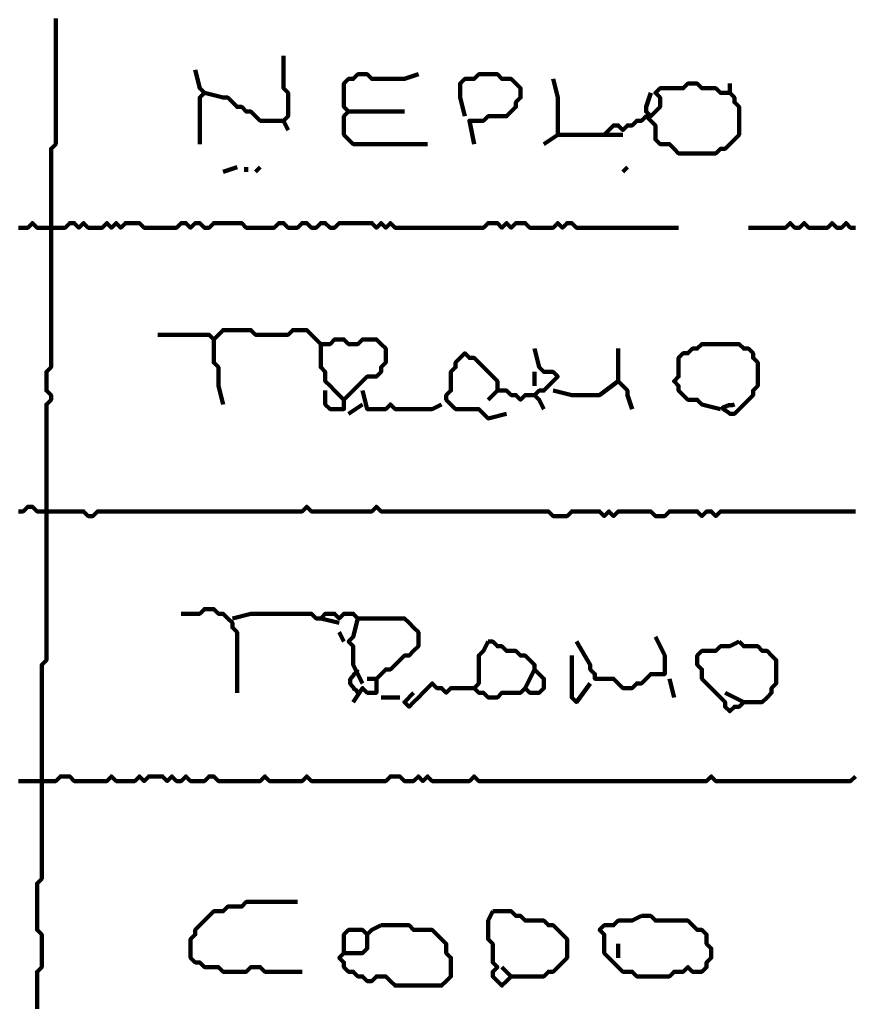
# Model space of a CAD drawing. Header units: metres. Extents: x 1959 to 4131, y 3282 to 4313.
# Tile 312 of 356: x 2430.26 to 2431.92, y 4301.17 to 4303.12. Entities that reach past the tile are written whole.
import ezdxf

# ---------------------------------------------------------------- set-up
doc = ezdxf.new("R2010")
doc.units = ezdxf.units.M
doc.layers.add('P', color=250, linetype='Continuous', lineweight=100)

msp = doc.modelspace()

# ---------------------------------------------------------------- linework, layer by layer
at = {"layer": 'P', "color": 0, "linetype": 'Continuous'}
for points in [[(2430.3279, 4303.1269), (2430.3279, 4303.1176), (2430.3279, 4303.1084), (2430.3279, 4303.0992), (2430.3279, 4303.0899), (2430.3279, 4303.0807), (2430.3279, 4303.0715), (2430.3279, 4303.0623), (2430.3279, 4303.053), (2430.3279, 4303.0438), (2430.3279, 4303.0346), (2430.3279, 4303.0253), (2430.3279, 4303.0161), (2430.3279, 4303.0069), (2430.3279, 4302.9976), (2430.3279, 4302.9884), (2430.3279, 4302.9792), (2430.3279, 4302.9699), (2430.3279, 4302.9607), (2430.3279, 4302.9515), (2430.3279, 4302.9423), (2430.3279, 4302.933), (2430.3279, 4302.9238), (2430.3279, 4302.9146), (2430.3279, 4302.9053), (2430.3279, 4302.8961), (2430.3279, 4302.8869), (2430.3279, 4302.8776), (2430.3186, 4302.8684), (2430.3186, 4302.8592), (2430.3186, 4302.8499), (2430.3186, 4302.8407), (2430.3186, 4302.8315), (2430.3186, 4302.8223), (2430.3186, 4302.813), (2430.3186, 4302.8038), (2430.3186, 4302.7946), (2430.3186, 4302.7853), (2430.3186, 4302.7761), (2430.3186, 4302.7669), (2430.3186, 4302.7576), (2430.3186, 4302.7484), (2430.3186, 4302.7392), (2430.3186, 4302.7299), (2430.3186, 4302.7207), (2430.3186, 4302.7115), (2430.3186, 4302.7023), (2430.3186, 4302.693), (2430.3186, 4302.6838), (2430.3186, 4302.6746), (2430.3186, 4302.6653), (2430.3186, 4302.6561), (2430.3186, 4302.6469), (2430.3186, 4302.6376), (2430.3186, 4302.6284), (2430.3186, 4302.6192), (2430.3186, 4302.6099), (2430.3186, 4302.6007), (2430.3186, 4302.5915), (2430.3186, 4302.5823), (2430.3186, 4302.573), (2430.3186, 4302.5638), (2430.3186, 4302.5546), (2430.3186, 4302.5453), (2430.3186, 4302.5361), (2430.3186, 4302.5269), (2430.3186, 4302.5176), (2430.3186, 4302.5084), (2430.3186, 4302.4992), (2430.3186, 4302.4899), (2430.3186, 4302.4807), (2430.3186, 4302.4715), (2430.3186, 4302.4623), (2430.3186, 4302.453), (2430.3186, 4302.4438), (2430.3186, 4302.4346), (2430.3094, 4302.4253), (2430.3094, 4302.4161), (2430.3094, 4302.4069), (2430.3094, 4302.3976), (2430.3094, 4302.3884), (2430.3186, 4302.3792), (2430.3186, 4302.3699), (2430.3094, 4302.3607), (2430.3094, 4302.3515), (2430.3094, 4302.3423), (2430.3094, 4302.333), (2430.3094, 4302.3238), (2430.3094, 4302.3146), (2430.3094, 4302.3053), (2430.3094, 4302.2961), (2430.3094, 4302.2869), (2430.3094, 4302.2776), (2430.3094, 4302.2684), (2430.3094, 4302.2592), (2430.3094, 4302.2499), (2430.3094, 4302.2407), (2430.3094, 4302.2315), (2430.3094, 4302.2223), (2430.3094, 4302.213), (2430.3094, 4302.2038), (2430.3094, 4302.1946), (2430.3094, 4302.1853), (2430.3094, 4302.1761), (2430.3094, 4302.1669), (2430.3094, 4302.1576), (2430.3094, 4302.1484), (2430.3094, 4302.1392), (2430.3094, 4302.1299), (2430.3094, 4302.1207), (2430.3094, 4302.1115), (2430.3094, 4302.1023), (2430.3094, 4302.093), (2430.3094, 4302.0838), (2430.3094, 4302.0746), (2430.3094, 4302.0653), (2430.3094, 4302.0561), (2430.3094, 4302.0469), (2430.3094, 4302.0376), (2430.3094, 4302.0284), (2430.3094, 4302.0192), (2430.3094, 4302.0099), (2430.3094, 4302.0007), (2430.3094, 4301.9915), (2430.3094, 4301.9823), (2430.3094, 4301.973), (2430.3094, 4301.9638), (2430.3094, 4301.9546), (2430.3094, 4301.9453), (2430.3094, 4301.9361), (2430.3094, 4301.9269), (2430.3094, 4301.9176), (2430.3094, 4301.9084), (2430.3094, 4301.8992), (2430.3094, 4301.8899), (2430.3094, 4301.8807), (2430.3094, 4301.8715), (2430.3094, 4301.8623), (2430.3094, 4301.853), (2430.3002, 4301.8438), (2430.3002, 4301.8346), (2430.3002, 4301.8253), (2430.3002, 4301.8161), (2430.3002, 4301.8069), (2430.3002, 4301.7976), (2430.3002, 4301.7884), (2430.3002, 4301.7792), (2430.3002, 4301.7699), (2430.3002, 4301.7607), (2430.3002, 4301.7515), (2430.3002, 4301.7423), (2430.3002, 4301.733), (2430.3002, 4301.7238), (2430.3002, 4301.7146), (2430.3002, 4301.7053), (2430.3002, 4301.6961), (2430.3002, 4301.6869), (2430.3002, 4301.6776), (2430.3002, 4301.6684), (2430.3002, 4301.6592), (2430.3002, 4301.6499), (2430.3002, 4301.6407), (2430.3002, 4301.6315), (2430.3002, 4301.6223), (2430.3002, 4301.613), (2430.3002, 4301.6038), (2430.3002, 4301.5946), (2430.3002, 4301.5853), (2430.3002, 4301.5761), (2430.3002, 4301.5669), (2430.3002, 4301.5576), (2430.3002, 4301.5484), (2430.3002, 4301.5392), (2430.3002, 4301.5299), (2430.3002, 4301.5207), (2430.3002, 4301.5115), (2430.3002, 4301.5023), (2430.3002, 4301.493), (2430.3002, 4301.4838), (2430.3002, 4301.4746), (2430.3002, 4301.4653), (2430.3002, 4301.4561), (2430.3002, 4301.4469), (2430.3002, 4301.4376), (2430.3002, 4301.4284), (2430.3002, 4301.4192), (2430.2909, 4301.4099), (2430.2909, 4301.4007), (2430.2909, 4301.3915), (2430.2909, 4301.3823), (2430.2909, 4301.373), (2430.2909, 4301.3638), (2430.2909, 4301.3546), (2430.2909, 4301.3453), (2430.2909, 4301.3361), (2430.2909, 4301.3269), (2430.2909, 4301.3176), (2430.3002, 4301.3084), (2430.3002, 4301.2992), (2430.3002, 4301.2899), (2430.3002, 4301.2807), (2430.3002, 4301.2715), (2430.3002, 4301.2623), (2430.3002, 4301.253), (2430.3002, 4301.2438), (2430.2909, 4301.2346), (2430.2909, 4301.2253), (2430.2909, 4301.2161), (2430.2909, 4301.2069), (2430.2909, 4301.1976), (2430.2909, 4301.1884), (2430.2909, 4301.1792), (2430.2909, 4301.1699), (2430.2909, 4301.1607)], [(2430.7802, 4303.053), (2430.7802, 4303.0161), (2430.7802, 4303.0069), (2430.7802, 4302.9976), (2430.7802, 4302.9884), (2430.7894, 4302.9792), (2430.7894, 4302.9699), (2430.7894, 4302.9607), (2430.7894, 4302.9515), (2430.7894, 4302.9423), (2430.7894, 4302.933), (2430.7802, 4302.9238), (2430.7894, 4302.9053)], [(2430.6048, 4303.0253), (2430.614, 4302.9884), (2430.6232, 4302.9792), (2430.614, 4302.9699), (2430.614, 4302.9607), (2430.614, 4302.9515), (2430.614, 4302.9423), (2430.614, 4302.933), (2430.614, 4302.9238), (2430.614, 4302.9146), (2430.614, 4302.9053), (2430.614, 4302.8961), (2430.614, 4302.8776)], [(2431.0663, 4302.8776), (2431.0294, 4302.8776), (2431.0202, 4302.8776), (2431.0109, 4302.8776), (2431.0017, 4302.8776), (2430.9925, 4302.8776), (2430.9832, 4302.8776), (2430.974, 4302.8776), (2430.9648, 4302.8776), (2430.9556, 4302.8776), (2430.9463, 4302.8776), (2430.9371, 4302.8776), (2430.9279, 4302.8776), (2430.9186, 4302.8776), (2430.9094, 4302.8869), (2430.9002, 4302.8961), (2430.9002, 4302.9053), (2430.9002, 4302.9146), (2430.9002, 4302.9238), (2430.9002, 4302.933), (2430.9094, 4302.9423), (2430.9002, 4302.9515), (2430.9002, 4302.9607), (2430.9002, 4302.9699), (2430.9002, 4302.9792), (2430.9002, 4302.9884), (2430.9002, 4302.9976), (2430.9094, 4303.0069), (2430.9186, 4303.0069), (2430.9279, 4303.0161), (2430.9371, 4303.0161), (2430.9463, 4303.0161), (2430.9556, 4303.0069), (2430.9648, 4303.0069), (2430.974, 4303.0069), (2430.9832, 4303.0069), (2430.9925, 4303.0069), (2431.0017, 4303.0069), (2431.0109, 4303.0069), (2431.0202, 4303.0069), (2431.0479, 4303.0161)], [(2431.1402, 4302.933), (2431.1309, 4302.9699), (2431.1309, 4302.9792), (2431.1309, 4302.9884), (2431.1309, 4302.9976), (2431.1402, 4303.0069), (2431.1494, 4303.0069), (2431.1586, 4303.0069), (2431.1679, 4303.0161), (2431.1771, 4303.0161), (2431.1863, 4303.0161), (2431.1956, 4303.0161), (2431.2048, 4303.0161), (2431.214, 4303.0069), (2431.2232, 4303.0069), (2431.2325, 4303.0069), (2431.2417, 4302.9976), (2431.2509, 4302.9884), (2431.2509, 4302.9792), (2431.2509, 4302.9699), (2431.2417, 4302.9607), (2431.2417, 4302.9515), (2431.2325, 4302.9423), (2431.2232, 4302.933), (2431.214, 4302.933), (2431.2048, 4302.933), (2431.1956, 4302.933), (2431.1863, 4302.933), (2431.1771, 4302.9238), (2431.1679, 4302.9238), (2431.1586, 4302.9238), (2431.1494, 4302.9238), (2431.1586, 4302.8776)], [(2431.3156, 4303.0069), (2431.3248, 4302.9699), (2431.3248, 4302.9607), (2431.3248, 4302.9515), (2431.3248, 4302.9423), (2431.3248, 4302.933), (2431.3248, 4302.9238), (2431.3248, 4302.9146), (2431.3248, 4302.9053), (2431.3248, 4302.8961), (2431.334, 4302.8961), (2431.3432, 4302.8961), (2431.3525, 4302.8961), (2431.3617, 4302.8961), (2431.3709, 4302.8961), (2431.3802, 4302.8961), (2431.3894, 4302.8961), (2431.3986, 4302.8961), (2431.4079, 4302.8961), (2431.4171, 4302.8961), (2431.4263, 4302.9053), (2431.4356, 4302.9146), (2431.4448, 4302.9146), (2431.454, 4302.9053), (2431.4632, 4302.9146), (2431.4725, 4302.9146), (2431.4817, 4302.9238), (2431.4909, 4302.9238), (2431.5002, 4302.933), (2431.5094, 4302.9238), (2431.5186, 4302.9146), (2431.5186, 4302.9053), (2431.5186, 4302.8961), (2431.5186, 4302.8869), (2431.5279, 4302.8776), (2431.5371, 4302.8776), (2431.5463, 4302.8776), (2431.5556, 4302.8684), (2431.5648, 4302.8592), (2431.574, 4302.8592), (2431.5832, 4302.8592), (2431.5925, 4302.8592), (2431.6017, 4302.8592), (2431.6109, 4302.8592), (2431.6202, 4302.8592), (2431.6294, 4302.8592), (2431.6386, 4302.8592), (2431.6479, 4302.8684), (2431.6571, 4302.8684), (2431.6663, 4302.8776), (2431.6756, 4302.8869), (2431.6848, 4302.8961), (2431.6848, 4302.9053), (2431.6848, 4302.9146), (2431.6848, 4302.9238), (2431.6848, 4302.933), (2431.6848, 4302.9423), (2431.6848, 4302.9515), (2431.6756, 4302.9607), (2431.6756, 4302.9699), (2431.6663, 4302.9792), (2431.6571, 4302.9792), (2431.6479, 4302.9792), (2431.6386, 4302.9884), (2431.6294, 4302.9884), (2431.6202, 4302.9884), (2431.6109, 4302.9884), (2431.6017, 4302.9976), (2431.5925, 4302.9976), (2431.5832, 4302.9976), (2431.574, 4302.9884), (2431.5648, 4302.9884), (2431.5556, 4302.9884), (2431.5463, 4302.9884), (2431.5371, 4302.9884), (2431.5279, 4302.9884), (2431.5186, 4302.9792), (2431.5279, 4302.9699), (2431.5279, 4302.9607), (2431.5279, 4302.9515), (2431.5186, 4302.9423), (2431.5094, 4302.933), (2431.5002, 4302.9423), (2431.5002, 4302.9515), (2431.5094, 4302.9792)], [(2431.6663, 4302.9976), (2431.6663, 4302.9792)], [(2430.6232, 4302.9792), (2430.6602, 4302.9699), (2430.6694, 4302.9699), (2430.6786, 4302.9607), (2430.6879, 4302.9515), (2430.6971, 4302.9515), (2430.7063, 4302.9423), (2430.7156, 4302.9423), (2430.7248, 4302.933), (2430.734, 4302.9238), (2430.7432, 4302.9238), (2430.7525, 4302.9238), (2430.7802, 4302.9238)], [(2430.9094, 4302.9423), (2430.9463, 4302.9423), (2430.9556, 4302.9423), (2430.9648, 4302.9423), (2430.974, 4302.9423), (2430.9832, 4302.9423), (2430.9925, 4302.9423), (2431.0017, 4302.9423), (2431.0202, 4302.9423)], [(2431.3248, 4302.8961), (2431.2971, 4302.8776)], [(2431.4171, 4302.8961), (2431.454, 4302.8961)], [(2430.6602, 4302.8223), (2430.6879, 4302.8315)], [(2430.7063, 4302.8315), (2430.7063, 4302.8223)], [(2430.734, 4302.8315), (2430.7248, 4302.8223)], [(2431.4632, 4302.8315), (2431.454, 4302.8223)], [(2430.254, 4302.7115), (2430.2632, 4302.7115), (2430.2725, 4302.7115), (2430.2817, 4302.7207), (2430.2909, 4302.7115), (2430.3002, 4302.7115), (2430.3094, 4302.7115), (2430.3186, 4302.7115), (2430.3279, 4302.7115), (2430.3371, 4302.7115), (2430.3463, 4302.7115), (2430.3556, 4302.7207), (2430.3648, 4302.7207), (2430.374, 4302.7115), (2430.3832, 4302.7207), (2430.3925, 4302.7115), (2430.4017, 4302.7115), (2430.4109, 4302.7115), (2430.4202, 4302.7115), (2430.4294, 4302.7207), (2430.4386, 4302.7115), (2430.4479, 4302.7207), (2430.4571, 4302.7115), (2430.4663, 4302.7207), (2430.4756, 4302.7207), (2430.4848, 4302.7207), (2430.494, 4302.7207), (2430.5032, 4302.7115), (2430.5125, 4302.7115), (2430.5217, 4302.7115), (2430.5309, 4302.7115), (2430.5402, 4302.7115), (2430.5494, 4302.7115), (2430.5586, 4302.7115), (2430.5679, 4302.7115), (2430.5771, 4302.7207), (2430.5863, 4302.7207), (2430.5956, 4302.7115), (2430.6048, 4302.7207), (2430.614, 4302.7207), (2430.6232, 4302.7115), (2430.6325, 4302.7115), (2430.6417, 4302.7207), (2430.6509, 4302.7207), (2430.6602, 4302.7207), (2430.6694, 4302.7207), (2430.6786, 4302.7207), (2430.6879, 4302.7207), (2430.6971, 4302.7207), (2430.7063, 4302.7115), (2430.7156, 4302.7115), (2430.7248, 4302.7115), (2430.734, 4302.7115), (2430.7432, 4302.7115), (2430.7525, 4302.7115), (2430.7617, 4302.7115), (2430.7709, 4302.7207), (2430.7802, 4302.7207), (2430.7894, 4302.7115), (2430.7986, 4302.7115), (2430.8079, 4302.7115), (2430.8171, 4302.7207), (2430.8263, 4302.7207), (2430.8356, 4302.7115), (2430.8448, 4302.7115), (2430.854, 4302.7207), (2430.8632, 4302.7207), (2430.8725, 4302.7115), (2430.8817, 4302.7115), (2430.8909, 4302.7207), (2430.9002, 4302.7207), (2430.9094, 4302.7207), (2430.9186, 4302.7207), (2430.9279, 4302.7207), (2430.9371, 4302.7207), (2430.9463, 4302.7207), (2430.9556, 4302.7207), (2430.9648, 4302.7115), (2430.974, 4302.7207), (2430.9832, 4302.7115), (2430.9925, 4302.7207), (2431.0017, 4302.7115), (2431.0109, 4302.7115), (2431.0202, 4302.7115), (2431.0294, 4302.7115), (2431.0386, 4302.7115), (2431.0479, 4302.7115), (2431.0571, 4302.7115), (2431.0663, 4302.7115), (2431.0756, 4302.7115), (2431.0848, 4302.7115), (2431.094, 4302.7115), (2431.1032, 4302.7115), (2431.1125, 4302.7115), (2431.1217, 4302.7115), (2431.1309, 4302.7115), (2431.1402, 4302.7115), (2431.1494, 4302.7115), (2431.1586, 4302.7115), (2431.1679, 4302.7115), (2431.1771, 4302.7115), (2431.1863, 4302.7207), (2431.1956, 4302.7207), (2431.2048, 4302.7207), (2431.214, 4302.7115), (2431.2232, 4302.7207), (2431.2325, 4302.7115), (2431.2417, 4302.7207), (2431.2509, 4302.7207), (2431.2602, 4302.7207), (2431.2694, 4302.7115), (2431.2786, 4302.7115), (2431.2879, 4302.7115), (2431.2971, 4302.7115), (2431.3063, 4302.7115), (2431.3156, 4302.7115), (2431.3248, 4302.7207), (2431.334, 4302.7115), (2431.3432, 4302.7207), (2431.3525, 4302.7207), (2431.3617, 4302.7115), (2431.3709, 4302.7115), (2431.3802, 4302.7115), (2431.3894, 4302.7115), (2431.3986, 4302.7115), (2431.4079, 4302.7115), (2431.4171, 4302.7115), (2431.4263, 4302.7115), (2431.4356, 4302.7115), (2431.4448, 4302.7115), (2431.454, 4302.7115), (2431.4632, 4302.7115), (2431.4725, 4302.7115), (2431.4817, 4302.7115), (2431.4909, 4302.7115), (2431.5002, 4302.7115), (2431.5094, 4302.7115), (2431.5186, 4302.7115), (2431.5279, 4302.7115), (2431.5371, 4302.7115), (2431.5648, 4302.7115)], [(2431.7032, 4302.7115), (2431.7402, 4302.7115), (2431.7494, 4302.7115), (2431.7586, 4302.7115), (2431.7679, 4302.7115), (2431.7771, 4302.7115), (2431.7863, 4302.7207), (2431.7956, 4302.7115), (2431.8048, 4302.7115), (2431.814, 4302.7207), (2431.8232, 4302.7115), (2431.8325, 4302.7115), (2431.8417, 4302.7115), (2431.8509, 4302.7115), (2431.8602, 4302.7115), (2431.8694, 4302.7207), (2431.8786, 4302.7115), (2431.8879, 4302.7115), (2431.8971, 4302.7207), (2431.9063, 4302.7115), (2431.9156, 4302.7115)], [(2430.5309, 4302.4992), (2430.5679, 4302.4992), (2430.5771, 4302.4992), (2430.5863, 4302.4992), (2430.5956, 4302.4992), (2430.6048, 4302.4992), (2430.614, 4302.4992), (2430.6232, 4302.4992), (2430.6325, 4302.4992), (2430.6417, 4302.4899), (2430.6509, 4302.4992), (2430.6602, 4302.5084), (2430.6694, 4302.5084), (2430.6786, 4302.5084), (2430.6879, 4302.5084), (2430.6971, 4302.5084), (2430.7063, 4302.5084), (2430.7156, 4302.5084), (2430.7248, 4302.4992), (2430.734, 4302.4992), (2430.7432, 4302.4992), (2430.7525, 4302.4992), (2430.7617, 4302.4992), (2430.7709, 4302.4992), (2430.7802, 4302.4992), (2430.7894, 4302.4992), (2430.7986, 4302.5084), (2430.8079, 4302.5084), (2430.8171, 4302.5084), (2430.8263, 4302.5084), (2430.8356, 4302.4992), (2430.8448, 4302.4899), (2430.854, 4302.4807), (2430.8632, 4302.4807), (2430.8725, 4302.4807), (2430.8817, 4302.4899), (2430.8909, 4302.4899), (2430.9002, 4302.4899), (2430.9094, 4302.4807), (2430.9186, 4302.4807), (2430.9279, 4302.4807), (2430.9371, 4302.4899), (2430.9463, 4302.4899), (2430.9556, 4302.4899), (2430.9648, 4302.4899), (2430.974, 4302.4807), (2430.9832, 4302.4715), (2430.9832, 4302.4623), (2430.9832, 4302.453), (2430.9832, 4302.4438), (2430.974, 4302.4346), (2430.974, 4302.4253), (2430.9648, 4302.4161), (2430.9556, 4302.4161), (2430.9463, 4302.4161), (2430.9371, 4302.4069), (2430.9279, 4302.3976), (2430.9186, 4302.3884), (2430.9094, 4302.3792), (2430.9002, 4302.3699), (2430.8909, 4302.3792), (2430.8817, 4302.3884), (2430.8725, 4302.3976), (2430.8632, 4302.4069), (2430.8632, 4302.4161), (2430.8632, 4302.4253), (2430.854, 4302.4346), (2430.854, 4302.4438), (2430.854, 4302.4807)], [(2430.6417, 4302.4899), (2430.6417, 4302.453), (2430.6417, 4302.4438), (2430.6509, 4302.4346), (2430.6509, 4302.4253), (2430.6509, 4302.4161), (2430.6509, 4302.4069), (2430.6509, 4302.3976), (2430.6602, 4302.3607)], [(2431.6479, 4302.3515), (2431.6109, 4302.3607), (2431.6017, 4302.3699), (2431.5925, 4302.3699), (2431.5832, 4302.3699), (2431.574, 4302.3792), (2431.5648, 4302.3884), (2431.5648, 4302.3976), (2431.5556, 4302.4069), (2431.5648, 4302.4161), (2431.5648, 4302.4253), (2431.5648, 4302.4346), (2431.5648, 4302.4438), (2431.5648, 4302.453), (2431.574, 4302.4623), (2431.5832, 4302.4623), (2431.5925, 4302.4715), (2431.6017, 4302.4715), (2431.6109, 4302.4807), (2431.6202, 4302.4807), (2431.6294, 4302.4807), (2431.6386, 4302.4807), (2431.6479, 4302.4807), (2431.6571, 4302.4807), (2431.6663, 4302.4807), (2431.6756, 4302.4807), (2431.6848, 4302.4807), (2431.694, 4302.4715), (2431.7032, 4302.4715), (2431.7125, 4302.4623), (2431.7125, 4302.453), (2431.7217, 4302.4438), (2431.7217, 4302.4346), (2431.7217, 4302.4253), (2431.7217, 4302.4161), (2431.7217, 4302.4069), (2431.7217, 4302.3976), (2431.7125, 4302.3884), (2431.7125, 4302.3792), (2431.7032, 4302.3699), (2431.694, 4302.3607), (2431.6848, 4302.3515), (2431.6756, 4302.3423), (2431.6663, 4302.3423), (2431.6632, 4302.3453), (2431.6602, 4302.3469), (2431.6556, 4302.3499), (2431.6525, 4302.353), (2431.6525, 4302.3546), (2431.6556, 4302.3561), (2431.6602, 4302.3576), (2431.6632, 4302.3592), (2431.6663, 4302.3592), (2431.6709, 4302.3592), (2431.6756, 4302.3607)], [(2431.2232, 4302.3423), (2431.1863, 4302.333), (2431.1771, 4302.3423), (2431.1679, 4302.3515), (2431.1586, 4302.3515), (2431.1494, 4302.3515), (2431.1402, 4302.3515), (2431.1309, 4302.3515), (2431.1217, 4302.3515), (2431.1125, 4302.3607), (2431.1032, 4302.3699), (2431.1032, 4302.3792), (2431.1125, 4302.3884), (2431.1125, 4302.3976), (2431.1125, 4302.4069), (2431.1125, 4302.4161), (2431.1125, 4302.4253), (2431.1217, 4302.4346), (2431.1217, 4302.4438), (2431.1309, 4302.453), (2431.1402, 4302.4623), (2431.1494, 4302.453), (2431.1586, 4302.453), (2431.1679, 4302.4438), (2431.1771, 4302.4346), (2431.1863, 4302.4253), (2431.1956, 4302.4161), (2431.2048, 4302.4069), (2431.2048, 4302.3976), (2431.2048, 4302.3884), (2431.214, 4302.3884), (2431.2232, 4302.3884), (2431.2325, 4302.3792), (2431.2417, 4302.3792), (2431.2509, 4302.3699), (2431.2602, 4302.3792), (2431.2786, 4302.3792)], [(2431.2786, 4302.4715), (2431.2879, 4302.4346), (2431.2971, 4302.4253), (2431.3063, 4302.4253), (2431.3156, 4302.4253), (2431.3248, 4302.4161), (2431.3156, 4302.4069), (2431.3063, 4302.3976), (2431.2971, 4302.3884), (2431.2879, 4302.3884), (2431.2786, 4302.3792), (2431.2879, 4302.3699), (2431.2971, 4302.3515)], [(2431.4448, 4302.4715), (2431.4448, 4302.4346), (2431.4448, 4302.4253), (2431.4448, 4302.4161), (2431.4448, 4302.4069), (2431.454, 4302.3976), (2431.4632, 4302.3884), (2431.4632, 4302.3792), (2431.4725, 4302.3515)], [(2431.2786, 4302.4253), (2431.2786, 4302.3976)], [(2431.4448, 4302.4069), (2431.4079, 4302.3792), (2431.3986, 4302.3792), (2431.3894, 4302.3792), (2431.3802, 4302.3792), (2431.3709, 4302.3792), (2431.3617, 4302.3792), (2431.3525, 4302.3792), (2431.3156, 4302.3884)], [(2430.8632, 4302.3884), (2430.8632, 4302.3607), (2430.8725, 4302.3515), (2430.8817, 4302.3515), (2430.8909, 4302.3515), (2430.9002, 4302.3515), (2430.9002, 4302.3699)], [(2430.9371, 4302.3884), (2430.9463, 4302.3515), (2430.9556, 4302.3515), (2430.9648, 4302.3515), (2430.974, 4302.3515), (2430.9832, 4302.3515), (2430.9925, 4302.3607), (2431.0017, 4302.3515), (2431.0109, 4302.3515), (2431.0202, 4302.3515), (2431.0294, 4302.3515), (2431.0386, 4302.3515), (2431.0479, 4302.3515), (2431.0571, 4302.3515), (2431.0663, 4302.3515), (2431.0756, 4302.3515), (2431.094, 4302.3607)], [(2431.2048, 4302.3884), (2431.1863, 4302.3699)], [(2430.9371, 4302.3607), (2430.9094, 4302.3423)], [(2430.254, 4302.1484), (2430.2632, 4302.1484), (2430.2725, 4302.1576), (2430.2817, 4302.1576), (2430.2909, 4302.1484), (2430.3002, 4302.1484), (2430.3094, 4302.1484), (2430.3186, 4302.1484), (2430.3279, 4302.1484), (2430.3371, 4302.1484), (2430.3463, 4302.1484), (2430.3556, 4302.1484), (2430.3648, 4302.1484), (2430.374, 4302.1484), (2430.3832, 4302.1484), (2430.3925, 4302.1392), (2430.4017, 4302.1392), (2430.4109, 4302.1484), (2430.4202, 4302.1484), (2430.4294, 4302.1484), (2430.4386, 4302.1484), (2430.4479, 4302.1484), (2430.4571, 4302.1484), (2430.4663, 4302.1484), (2430.4756, 4302.1484), (2430.4848, 4302.1484), (2430.494, 4302.1484), (2430.5032, 4302.1484), (2430.5125, 4302.1484), (2430.5217, 4302.1484), (2430.5309, 4302.1484), (2430.5402, 4302.1484), (2430.5494, 4302.1484), (2430.5586, 4302.1484), (2430.5679, 4302.1484), (2430.5771, 4302.1484), (2430.5863, 4302.1484), (2430.5956, 4302.1484), (2430.6048, 4302.1484), (2430.614, 4302.1484), (2430.6232, 4302.1484), (2430.6325, 4302.1484), (2430.6417, 4302.1484), (2430.6509, 4302.1484), (2430.6602, 4302.1484), (2430.6694, 4302.1484), (2430.6786, 4302.1484), (2430.6879, 4302.1484), (2430.6971, 4302.1484), (2430.7063, 4302.1484), (2430.7156, 4302.1484), (2430.7248, 4302.1484), (2430.734, 4302.1484), (2430.7432, 4302.1484), (2430.7525, 4302.1484), (2430.7617, 4302.1484), (2430.7709, 4302.1484), (2430.7802, 4302.1484), (2430.7894, 4302.1484), (2430.7986, 4302.1484), (2430.8079, 4302.1484), (2430.8171, 4302.1484), (2430.8263, 4302.1576), (2430.8356, 4302.1484), (2430.8448, 4302.1484), (2430.854, 4302.1484), (2430.8632, 4302.1484), (2430.8725, 4302.1484), (2430.8817, 4302.1484), (2430.8909, 4302.1484), (2430.9002, 4302.1484), (2430.9094, 4302.1484), (2430.9186, 4302.1484), (2430.9279, 4302.1484), (2430.9371, 4302.1484), (2430.9463, 4302.1484), (2430.9556, 4302.1484), (2430.9648, 4302.1576), (2430.974, 4302.1484), (2430.9832, 4302.1484), (2430.9925, 4302.1484), (2431.0017, 4302.1484), (2431.0109, 4302.1484), (2431.0202, 4302.1484), (2431.0294, 4302.1484), (2431.0386, 4302.1484), (2431.0479, 4302.1484), (2431.0571, 4302.1484), (2431.0663, 4302.1484), (2431.0756, 4302.1484), (2431.0848, 4302.1484), (2431.094, 4302.1484), (2431.1032, 4302.1484), (2431.1125, 4302.1484), (2431.1217, 4302.1484), (2431.1309, 4302.1484), (2431.1402, 4302.1484), (2431.1494, 4302.1484), (2431.1586, 4302.1484), (2431.1679, 4302.1484), (2431.1771, 4302.1484), (2431.1863, 4302.1484), (2431.1956, 4302.1484), (2431.2048, 4302.1484), (2431.214, 4302.1484), (2431.2232, 4302.1484), (2431.2325, 4302.1484), (2431.2417, 4302.1484), (2431.2509, 4302.1484), (2431.2602, 4302.1484), (2431.2694, 4302.1484), (2431.2786, 4302.1484), (2431.2879, 4302.1484), (2431.2971, 4302.1484), (2431.3063, 4302.1484), (2431.3156, 4302.1392), (2431.3248, 4302.1392), (2431.334, 4302.1392), (2431.3432, 4302.1392), (2431.3525, 4302.1484), (2431.3617, 4302.1484), (2431.3709, 4302.1484), (2431.3802, 4302.1484), (2431.3894, 4302.1484), (2431.3986, 4302.1484), (2431.4079, 4302.1484), (2431.4171, 4302.1392), (2431.4263, 4302.1484), (2431.4356, 4302.1392), (2431.4448, 4302.1484), (2431.454, 4302.1484), (2431.4632, 4302.1484), (2431.4725, 4302.1484), (2431.4817, 4302.1484), (2431.4909, 4302.1484), (2431.5002, 4302.1484), (2431.5094, 4302.1484), (2431.5186, 4302.1392), (2431.5279, 4302.1392), (2431.5371, 4302.1392), (2431.5463, 4302.1484), (2431.5556, 4302.1484), (2431.5648, 4302.1484), (2431.574, 4302.1484), (2431.5832, 4302.1484), (2431.5925, 4302.1484), (2431.6017, 4302.1484), (2431.6109, 4302.1392), (2431.6202, 4302.1484), (2431.6294, 4302.1484), (2431.6386, 4302.1392), (2431.6479, 4302.1484), (2431.6571, 4302.1484), (2431.6663, 4302.1484), (2431.6756, 4302.1484), (2431.6848, 4302.1484), (2431.694, 4302.1484), (2431.7032, 4302.1484), (2431.7125, 4302.1484), (2431.7217, 4302.1484), (2431.7309, 4302.1484), (2431.7402, 4302.1484), (2431.7494, 4302.1484), (2431.7586, 4302.1484), (2431.7679, 4302.1484), (2431.7771, 4302.1484), (2431.7863, 4302.1484), (2431.7956, 4302.1484), (2431.8048, 4302.1484), (2431.814, 4302.1484), (2431.8232, 4302.1484), (2431.8325, 4302.1484), (2431.8417, 4302.1484), (2431.8509, 4302.1484), (2431.8602, 4302.1484), (2431.8694, 4302.1484), (2431.8786, 4302.1484), (2431.8879, 4302.1484), (2431.8971, 4302.1484), (2431.9063, 4302.1484), (2431.9156, 4302.1484)], [(2430.5771, 4301.9453), (2430.614, 4301.9453), (2430.6232, 4301.9546), (2430.6325, 4301.9546), (2430.6417, 4301.9546), (2430.6509, 4301.9453), (2430.6602, 4301.9453), (2430.6694, 4301.9361), (2430.6786, 4301.9269), (2430.6786, 4301.9176), (2430.6879, 4301.9084), (2430.6879, 4301.8992), (2430.6879, 4301.8899), (2430.6879, 4301.8807), (2430.6879, 4301.8715), (2430.6879, 4301.8623), (2430.6879, 4301.853), (2430.6879, 4301.8438), (2430.6879, 4301.8346), (2430.6879, 4301.8253), (2430.6879, 4301.7884)], [(2430.6786, 4301.9361), (2430.7156, 4301.9453), (2430.7248, 4301.9453), (2430.734, 4301.9453), (2430.7432, 4301.9453), (2430.7525, 4301.9453), (2430.7617, 4301.9453), (2430.7709, 4301.9453), (2430.7802, 4301.9453), (2430.7894, 4301.9453), (2430.7986, 4301.9453), (2430.8079, 4301.9453), (2430.8171, 4301.9453), (2430.8263, 4301.9453), (2430.8356, 4301.9453), (2430.8448, 4301.9361), (2430.854, 4301.9361), (2430.8632, 4301.9453), (2430.8725, 4301.9453), (2430.8817, 4301.9453), (2430.8909, 4301.9361), (2430.9002, 4301.9453), (2430.9094, 4301.9453), (2430.9186, 4301.9453), (2430.9279, 4301.9361), (2430.9371, 4301.9361), (2430.9463, 4301.9361), (2430.9556, 4301.9361), (2430.9648, 4301.9361), (2430.974, 4301.9361), (2430.9832, 4301.9361), (2430.9925, 4301.9361), (2431.0017, 4301.9361), (2431.0109, 4301.9361), (2431.0202, 4301.9361), (2431.0294, 4301.9269), (2431.0386, 4301.9176), (2431.0479, 4301.9084), (2431.0479, 4301.8992), (2431.0479, 4301.8899), (2431.0479, 4301.8807), (2431.0386, 4301.8715), (2431.0294, 4301.8623), (2431.0202, 4301.8623), (2431.0109, 4301.853), (2431.0017, 4301.8438), (2430.9925, 4301.8346), (2430.9832, 4301.8346), (2430.974, 4301.8253), (2430.9648, 4301.8161), (2430.9648, 4301.8069), (2430.9648, 4301.7976), (2430.9648, 4301.7884), (2430.9556, 4301.7884), (2430.9463, 4301.7884), (2430.9371, 4301.7976), (2430.9186, 4301.7699)], [(2430.854, 4301.9361), (2430.8909, 4301.9269)], [(2430.9279, 4301.9361), (2430.9186, 4301.8992), (2430.9094, 4301.8899), (2430.9186, 4301.8807), (2430.9186, 4301.8715), (2430.9186, 4301.8623), (2430.9186, 4301.853), (2430.9186, 4301.8438), (2430.9371, 4301.8069)], [(2430.8909, 4301.9084), (2430.9002, 4301.8899)], [(2431.1863, 4301.8899), (2431.1956, 4301.8899), (2431.2048, 4301.8807), (2431.214, 4301.8807), (2431.2232, 4301.8715), (2431.2325, 4301.8715), (2431.2417, 4301.8715), (2431.2509, 4301.8623), (2431.2602, 4301.8623), (2431.2694, 4301.853), (2431.2786, 4301.8438), (2431.2786, 4301.8346), (2431.2879, 4301.8253), (2431.2971, 4301.8161), (2431.2971, 4301.8069), (2431.2971, 4301.7976), (2431.2879, 4301.7884), (2431.2786, 4301.7884), (2431.2694, 4301.7884), (2431.2602, 4301.7976), (2431.2509, 4301.7884), (2431.2417, 4301.7884), (2431.2325, 4301.7884), (2431.2232, 4301.7884), (2431.214, 4301.7884), (2431.2048, 4301.7792), (2431.1956, 4301.7792), (2431.1863, 4301.7792), (2431.1771, 4301.7884), (2431.1679, 4301.7884), (2431.1586, 4301.7976), (2431.1679, 4301.8069), (2431.1679, 4301.8161), (2431.1679, 4301.8253), (2431.1679, 4301.8346), (2431.1679, 4301.8438), (2431.1679, 4301.853), (2431.1679, 4301.8623), (2431.1771, 4301.8715), (2431.1863, 4301.8899)], [(2431.5186, 4301.8992), (2431.5371, 4301.8623), (2431.5371, 4301.853), (2431.5371, 4301.8438), (2431.5371, 4301.8346), (2431.5371, 4301.8253), (2431.5279, 4301.8253), (2431.5186, 4301.8253), (2431.5094, 4301.8253), (2431.5002, 4301.8161), (2431.4909, 4301.8069), (2431.4817, 4301.8069), (2431.4725, 4301.7976), (2431.4632, 4301.7976), (2431.454, 4301.7976), (2431.4448, 4301.8069), (2431.4356, 4301.8161), (2431.4263, 4301.8161), (2431.4171, 4301.8161), (2431.4079, 4301.8161), (2431.3986, 4301.8161), (2431.3986, 4301.8253), (2431.3894, 4301.8346), (2431.3894, 4301.8438), (2431.3617, 4301.8899)], [(2431.6848, 4301.8899), (2431.694, 4301.8807), (2431.7032, 4301.8807), (2431.7125, 4301.8807), (2431.7217, 4301.8807), (2431.7309, 4301.8715), (2431.7402, 4301.8715), (2431.7494, 4301.8623), (2431.7586, 4301.853), (2431.7586, 4301.8438), (2431.7586, 4301.8346), (2431.7586, 4301.8253), (2431.7586, 4301.8161), (2431.7586, 4301.8069), (2431.7494, 4301.7976), (2431.7494, 4301.7884), (2431.7402, 4301.7792), (2431.7309, 4301.7699), (2431.7217, 4301.7699), (2431.7125, 4301.7699), (2431.7032, 4301.7699), (2431.694, 4301.7699), (2431.6848, 4301.7607), (2431.6756, 4301.7607), (2431.6663, 4301.7515), (2431.6571, 4301.7607), (2431.6571, 4301.7699), (2431.6479, 4301.7792), (2431.6386, 4301.7884), (2431.6294, 4301.7976), (2431.6202, 4301.8069), (2431.6109, 4301.8161), (2431.6109, 4301.8253), (2431.6109, 4301.8346), (2431.6017, 4301.8438), (2431.6017, 4301.853), (2431.6017, 4301.8623), (2431.6109, 4301.8715), (2431.6202, 4301.8715), (2431.6294, 4301.8715), (2431.6386, 4301.8715), (2431.6479, 4301.8807), (2431.6571, 4301.8807), (2431.6663, 4301.8807), (2431.6848, 4301.8899)], [(2431.3525, 4301.8623), (2431.3525, 4301.8253), (2431.3525, 4301.8161), (2431.3525, 4301.8069), (2431.3525, 4301.7976), (2431.3525, 4301.7884), (2431.3525, 4301.7792), (2431.3617, 4301.7699), (2431.3894, 4301.8069)], [(2430.9279, 4301.8346), (2430.9248, 4301.8299), (2430.9202, 4301.8253), (2430.9186, 4301.8223), (2430.9156, 4301.8192), (2430.9125, 4301.8146), (2430.9125, 4301.8115), (2430.9125, 4301.8069), (2430.9156, 4301.8023), (2430.9186, 4301.7992), (2430.9202, 4301.7961), (2430.9248, 4301.793), (2430.9279, 4301.7884)], [(2431.2786, 4301.8346), (2431.2602, 4301.7976)], [(2430.9463, 4301.8161), (2430.9648, 4301.8161)], [(2431.5463, 4301.8161), (2431.5556, 4301.7792)], [(2431.0386, 4301.7884), (2431.0202, 4301.7699), (2431.0294, 4301.7607), (2431.0386, 4301.7699), (2431.0479, 4301.7792), (2431.0571, 4301.7884), (2431.0663, 4301.7976), (2431.0756, 4301.8069), (2431.0848, 4301.7976), (2431.094, 4301.7976), (2431.1032, 4301.7884), (2431.1125, 4301.7976), (2431.1586, 4301.7976)], [(2430.974, 4301.7792), (2431.0109, 4301.7792)], [(2431.6571, 4301.7884), (2431.694, 4301.7699)], [(2430.254, 4301.613), (2430.2632, 4301.613), (2430.2725, 4301.613), (2430.2817, 4301.613), (2430.2909, 4301.613), (2430.3002, 4301.613), (2430.3094, 4301.613), (2430.3186, 4301.613), (2430.3279, 4301.613), (2430.3371, 4301.6223), (2430.3463, 4301.6223), (2430.3556, 4301.6223), (2430.3648, 4301.613), (2430.374, 4301.613), (2430.3832, 4301.613), (2430.3925, 4301.613), (2430.4017, 4301.613), (2430.4109, 4301.613), (2430.4202, 4301.613), (2430.4294, 4301.613), (2430.4386, 4301.6223), (2430.4479, 4301.613), (2430.4571, 4301.613), (2430.4663, 4301.613), (2430.4756, 4301.613), (2430.4848, 4301.613), (2430.494, 4301.6223), (2430.5032, 4301.613), (2430.5125, 4301.6223), (2430.5217, 4301.6223), (2430.5309, 4301.6223), (2430.5402, 4301.6223), (2430.5494, 4301.613), (2430.5586, 4301.6223), (2430.5679, 4301.613), (2430.5771, 4301.613), (2430.5863, 4301.6223), (2430.5956, 4301.613), (2430.6048, 4301.613), (2430.614, 4301.613), (2430.6232, 4301.613), (2430.6325, 4301.6223), (2430.6417, 4301.6223), (2430.6509, 4301.613), (2430.6602, 4301.613), (2430.6694, 4301.613), (2430.6786, 4301.613), (2430.6879, 4301.613), (2430.6971, 4301.613), (2430.7063, 4301.613), (2430.7156, 4301.613), (2430.7248, 4301.613), (2430.734, 4301.613), (2430.7432, 4301.6223), (2430.7525, 4301.613), (2430.7617, 4301.613), (2430.7709, 4301.613), (2430.7802, 4301.613), (2430.7894, 4301.613), (2430.7986, 4301.613), (2430.8079, 4301.613), (2430.8171, 4301.613), (2430.8263, 4301.6223), (2430.8356, 4301.613), (2430.8448, 4301.613), (2430.854, 4301.613), (2430.8632, 4301.613), (2430.8725, 4301.613), (2430.8817, 4301.613), (2430.8909, 4301.613), (2430.9002, 4301.613), (2430.9094, 4301.613), (2430.9186, 4301.613), (2430.9279, 4301.613), (2430.9371, 4301.613), (2430.9463, 4301.613), (2430.9556, 4301.613), (2430.9648, 4301.613), (2430.974, 4301.613), (2430.9832, 4301.613), (2430.9925, 4301.6223), (2431.0017, 4301.6223), (2431.0109, 4301.6223), (2431.0202, 4301.613), (2431.0294, 4301.613), (2431.0386, 4301.613), (2431.0479, 4301.6223), (2431.0571, 4301.613), (2431.0663, 4301.6223), (2431.0756, 4301.613), (2431.0848, 4301.613), (2431.094, 4301.613), (2431.1032, 4301.613), (2431.1125, 4301.613), (2431.1217, 4301.613), (2431.1309, 4301.613), (2431.1402, 4301.613), (2431.1494, 4301.613), (2431.1586, 4301.6223), (2431.1679, 4301.613), (2431.1771, 4301.613), (2431.1863, 4301.613), (2431.1956, 4301.613), (2431.2048, 4301.613), (2431.214, 4301.613), (2431.2232, 4301.613), (2431.2325, 4301.613), (2431.2417, 4301.613), (2431.2509, 4301.613), (2431.2602, 4301.613), (2431.2694, 4301.613), (2431.2786, 4301.613), (2431.2879, 4301.613), (2431.2971, 4301.613), (2431.3063, 4301.613), (2431.3156, 4301.613), (2431.3248, 4301.613), (2431.334, 4301.613), (2431.3432, 4301.613), (2431.3525, 4301.613), (2431.3617, 4301.613), (2431.3709, 4301.613), (2431.3802, 4301.613), (2431.3894, 4301.613), (2431.3986, 4301.613), (2431.4079, 4301.613), (2431.4171, 4301.613), (2431.4263, 4301.613), (2431.4356, 4301.613), (2431.4448, 4301.613), (2431.454, 4301.613), (2431.4632, 4301.613), (2431.4725, 4301.613), (2431.4817, 4301.613), (2431.4909, 4301.613), (2431.5002, 4301.613), (2431.5094, 4301.613), (2431.5186, 4301.613), (2431.5279, 4301.613), (2431.5371, 4301.613), (2431.5463, 4301.613), (2431.5556, 4301.613), (2431.5648, 4301.613), (2431.574, 4301.613), (2431.5832, 4301.613), (2431.5925, 4301.613), (2431.6017, 4301.613), (2431.6109, 4301.613), (2431.6202, 4301.613), (2431.6294, 4301.6223), (2431.6386, 4301.613), (2431.6479, 4301.613), (2431.6571, 4301.613), (2431.6663, 4301.613), (2431.6756, 4301.613), (2431.6848, 4301.613), (2431.694, 4301.613), (2431.7032, 4301.613), (2431.7125, 4301.613), (2431.7217, 4301.613), (2431.7309, 4301.613), (2431.7402, 4301.613), (2431.7494, 4301.613), (2431.7586, 4301.613), (2431.7679, 4301.613), (2431.7771, 4301.613), (2431.7863, 4301.613), (2431.7956, 4301.613), (2431.8048, 4301.613), (2431.814, 4301.613), (2431.8232, 4301.613), (2431.8325, 4301.613), (2431.8417, 4301.613), (2431.8509, 4301.613), (2431.8602, 4301.613), (2431.8694, 4301.613), (2431.8786, 4301.613), (2431.8879, 4301.613), (2431.8971, 4301.613), (2431.9063, 4301.613), (2431.9156, 4301.6223)], [(2430.8171, 4301.2346), (2430.7802, 4301.2346), (2430.7709, 4301.2346), (2430.7617, 4301.2346), (2430.7525, 4301.2346), (2430.7432, 4301.2346), (2430.734, 4301.2438), (2430.7248, 4301.2438), (2430.7156, 4301.2438), (2430.7063, 4301.2346), (2430.6971, 4301.2346), (2430.6879, 4301.2346), (2430.6786, 4301.2346), (2430.6694, 4301.2346), (2430.6602, 4301.2346), (2430.6509, 4301.2438), (2430.6417, 4301.2438), (2430.6325, 4301.2438), (2430.6232, 4301.2438), (2430.614, 4301.253), (2430.6048, 4301.253), (2430.5956, 4301.2623), (2430.5956, 4301.2715), (2430.5956, 4301.2807), (2430.5956, 4301.2899), (2430.5956, 4301.2992), (2430.6048, 4301.3084), (2430.6048, 4301.3176), (2430.614, 4301.3269), (2430.6232, 4301.3361), (2430.6325, 4301.3453), (2430.6417, 4301.3546), (2430.6509, 4301.3546), (2430.6602, 4301.3546), (2430.6694, 4301.3638), (2430.6786, 4301.3638), (2430.6879, 4301.3638), (2430.6971, 4301.3638), (2430.7063, 4301.373), (2430.7156, 4301.373), (2430.7248, 4301.373), (2430.734, 4301.373), (2430.7432, 4301.373), (2430.7525, 4301.373), (2430.7617, 4301.373), (2430.7709, 4301.373), (2430.7802, 4301.373), (2430.7894, 4301.373), (2430.8079, 4301.373)], [(2431.1956, 4301.3546), (2431.2048, 4301.3546), (2431.214, 4301.3546), (2431.2232, 4301.3546), (2431.2325, 4301.3546), (2431.2417, 4301.3453), (2431.2509, 4301.3453), (2431.2602, 4301.3361), (2431.2694, 4301.3361), (2431.2786, 4301.3361), (2431.2879, 4301.3361), (2431.2971, 4301.3361), (2431.3063, 4301.3269), (2431.3156, 4301.3269), (2431.3248, 4301.3176), (2431.334, 4301.3084), (2431.3432, 4301.2992), (2431.3432, 4301.2899), (2431.3432, 4301.2807), (2431.3432, 4301.2715), (2431.3432, 4301.2623), (2431.334, 4301.253), (2431.3248, 4301.2438), (2431.3156, 4301.2346), (2431.3063, 4301.2346), (2431.2971, 4301.2253), (2431.2879, 4301.2253), (2431.2786, 4301.2253), (2431.2694, 4301.2253), (2431.2602, 4301.2253), (2431.2509, 4301.2253), (2431.2417, 4301.2253), (2431.2325, 4301.2253), (2431.2232, 4301.2161), (2431.214, 4301.2069), (2431.2048, 4301.2161), (2431.1956, 4301.2253), (2431.1956, 4301.2346), (2431.2048, 4301.2438), (2431.1956, 4301.253), (2431.1956, 4301.2623), (2431.1956, 4301.2715), (2431.1956, 4301.2807), (2431.1956, 4301.2899), (2431.1863, 4301.2992), (2431.1863, 4301.3084), (2431.1863, 4301.3176), (2431.1863, 4301.3269), (2431.1863, 4301.3361), (2431.1956, 4301.3546)], [(2431.4909, 4301.3453), (2431.5002, 4301.3453), (2431.5094, 4301.3453), (2431.5186, 4301.3361), (2431.5279, 4301.3361), (2431.5371, 4301.3361), (2431.5463, 4301.3361), (2431.5556, 4301.3361), (2431.5648, 4301.3361), (2431.574, 4301.3361), (2431.5832, 4301.3361), (2431.5925, 4301.3269), (2431.6017, 4301.3176), (2431.6109, 4301.3176), (2431.6202, 4301.3084), (2431.6202, 4301.2992), (2431.6202, 4301.2899), (2431.6294, 4301.2807), (2431.6294, 4301.2715), (2431.6294, 4301.2623), (2431.6202, 4301.253), (2431.6202, 4301.2438), (2431.6109, 4301.2346), (2431.6017, 4301.2346), (2431.5925, 4301.2346), (2431.5832, 4301.2438), (2431.574, 4301.2346), (2431.5648, 4301.2346), (2431.5556, 4301.2346), (2431.5463, 4301.2253), (2431.5371, 4301.2253), (2431.5279, 4301.2253), (2431.5186, 4301.2253), (2431.5094, 4301.2253), (2431.5002, 4301.2253), (2431.4909, 4301.2253), (2431.4817, 4301.2253), (2431.4725, 4301.2346), (2431.4632, 4301.2346), (2431.454, 4301.2346), (2431.4448, 4301.2438), (2431.4356, 4301.253), (2431.4263, 4301.2623), (2431.4171, 4301.2715), (2431.4171, 4301.2807), (2431.4171, 4301.2899), (2431.4171, 4301.2992), (2431.4171, 4301.3084), (2431.4079, 4301.3176), (2431.4171, 4301.3269), (2431.4263, 4301.3269), (2431.4356, 4301.3269), (2431.4448, 4301.3361), (2431.454, 4301.3361), (2431.4632, 4301.3361), (2431.4725, 4301.3361), (2431.4909, 4301.3453)], [(2430.974, 4301.3269), (2430.9832, 4301.3269), (2430.9925, 4301.3269), (2431.0017, 4301.3269), (2431.0109, 4301.3269), (2431.0202, 4301.3269), (2431.0294, 4301.3269), (2431.0386, 4301.3176), (2431.0479, 4301.3176), (2431.0571, 4301.3176), (2431.0663, 4301.3176), (2431.0756, 4301.3176), (2431.0848, 4301.3084), (2431.094, 4301.2992), (2431.1032, 4301.2899), (2431.1032, 4301.2807), (2431.1032, 4301.2715), (2431.1125, 4301.2623), (2431.1125, 4301.253), (2431.1125, 4301.2438), (2431.1125, 4301.2346), (2431.1125, 4301.2253), (2431.1032, 4301.2161), (2431.094, 4301.2069), (2431.0848, 4301.2069), (2431.0756, 4301.2069), (2431.0663, 4301.2069), (2431.0571, 4301.2069), (2431.0479, 4301.2069), (2431.0386, 4301.2069), (2431.0294, 4301.2069), (2431.0202, 4301.2069), (2431.0109, 4301.2069), (2431.0017, 4301.2069), (2430.9925, 4301.2161), (2430.9832, 4301.2253), (2430.974, 4301.2253), (2430.9648, 4301.2253), (2430.9556, 4301.2161), (2430.9463, 4301.2161), (2430.9371, 4301.2253), (2430.9279, 4301.2253), (2430.9186, 4301.2346), (2430.9094, 4301.2346), (2430.9002, 4301.2438), (2430.9002, 4301.253), (2430.8909, 4301.2623), (2430.9002, 4301.2715), (2430.9002, 4301.2807), (2430.9002, 4301.2899), (2430.9002, 4301.2992), (2430.9002, 4301.3084), (2430.9094, 4301.3176), (2430.9186, 4301.3176), (2430.9279, 4301.3176), (2430.9371, 4301.3176), (2430.9463, 4301.3084), (2430.9556, 4301.3176), (2430.974, 4301.3269)], [(2430.9463, 4301.3084), (2430.9463, 4301.2807), (2430.9371, 4301.2715), (2430.9002, 4301.2715)], [(2431.4448, 4301.2899), (2431.4448, 4301.2623)], [(2431.214, 4301.2438), (2431.2325, 4301.2253)]]:
    msp.add_lwpolyline(points, dxfattribs=at)

doc.saveas('drawing.dxf')
